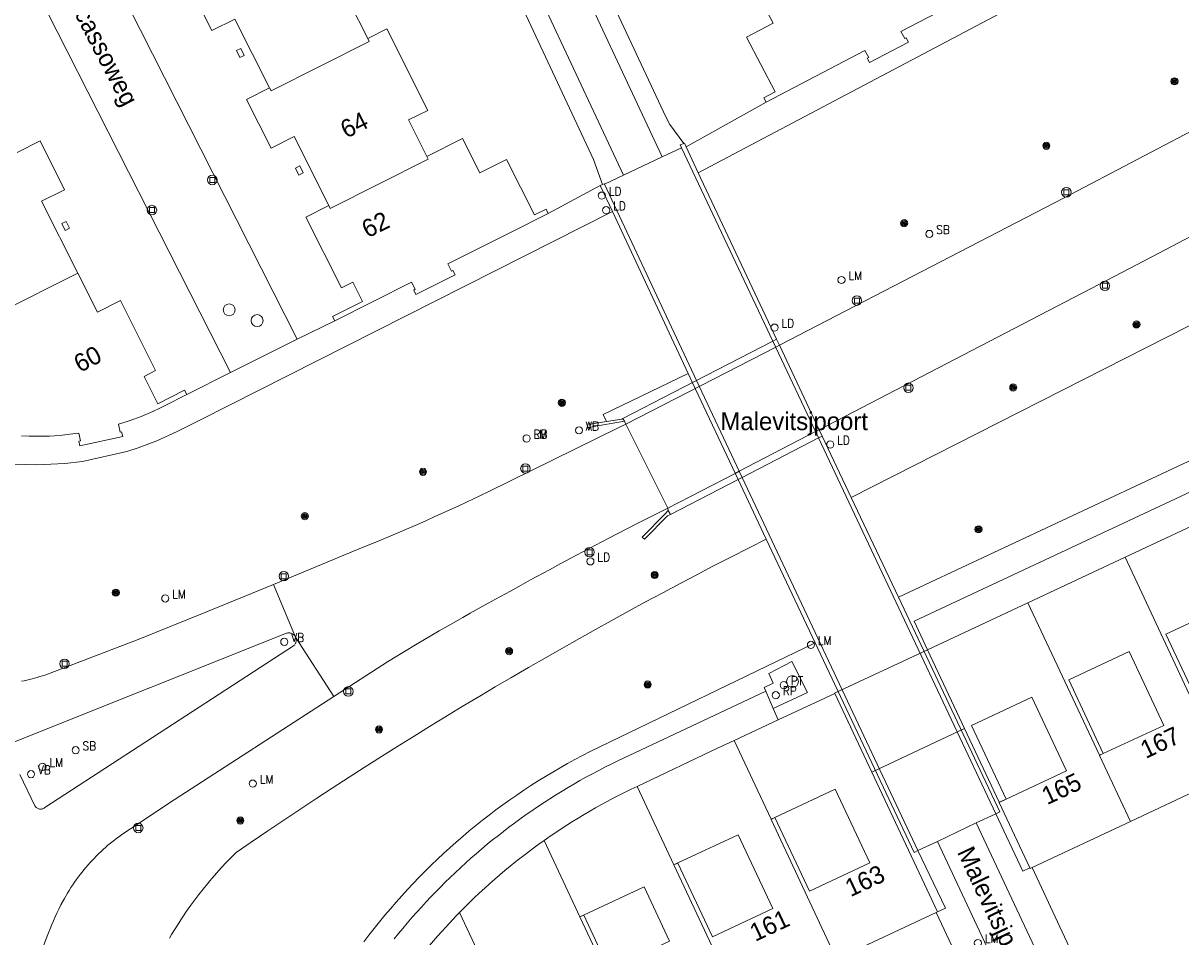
# Model space of a CAD drawing. Header units: metres. Extents: x 138165 to 154469, y 480134 to 494189.
# Tile 578 of 656: x 146572 to 146653, y 486988 to 487052. Entities that reach past the tile are written whole.
import ezdxf

# ---------------------------------------------------------------- set-up
doc = ezdxf.new("R2010")
doc.units = ezdxf.units.M
doc.header["$LTSCALE"] = 0.001
doc.header["$MEASUREMENT"] = 0
for name, color, linetype, lineweight in [('Level 5', 7, 'Continuous', 0), ('TOP-L-topo objecten punt', 7, 'Continuous', 0), ('TOP-L-topo objecten vlak', 7, 'Continuous', 0), ('TOP-T-topo huisnummering naamgeving', 7, 'Continuous', 0), ('TOP-V-verharding beton', 7, 'Continuous', 0)]:
    doc.layers.add(name, color=color, linetype=linetype, lineweight=lineweight)
doc.styles.add('Style-INTL_ISO', font='INTL_ISO.shx')
doc.styles.add('Style-STANDARD', font='STANDARD.shx')

# ---------------------------------------------------------------- blocks, each defined once
blk = doc.blocks.new('24')
at = {"layer": 'TOP-L-topo objecten punt', "color": 7, "linetype": 'Continuous', "lineweight": 0}
for radius in [0.025, 0.0182, 0.0115, 0.005]:
    blk.add_circle((0, 0), radius, dxfattribs=at)
blk = doc.blocks.new('39')
at = {"layer": 'TOP-L-topo objecten punt', "color": 7, "linetype": 'Continuous', "lineweight": 0}
for p, q in [((0.0175, 0.0175), (-0.0175, 0.0175)), ((-0.0175, 0.0175), (-0.0175, -0.0175)), ((0.0175, 0.0175), (0.0175, -0.0175)), ((0.0175, -0.0175), (-0.0175, -0.0175))]:
    blk.add_line(p, q, dxfattribs=at)
blk.add_circle((0, 0), 0.0332, dxfattribs=at)
blk = doc.blocks.new('*U13')
at = {"layer": 'Level 5', "color": 7, "linetype": 'Continuous', "lineweight": 0}
blk.add_circle((0, 0), 0.0415, dxfattribs=at)
blk = doc.blocks.new('150')
at = {"layer": 'Level 5', "color": 7, "linetype": 'Continuous', "lineweight": 0}
blk.add_blockref('*U13', (0, 0), dxfattribs=at)
blk = doc.blocks.new('121')
at = {"layer": 'TOP-L-topo objecten punt', "color": 7, "linetype": 'Continuous', "lineweight": 0}
blk.add_circle((0, 0), 0.025, dxfattribs=at)
at = {"layer": 'TOP-L-topo objecten punt', "color": 7, "linetype": 'Continuous', "lineweight": 0, "style": 'Style-STANDARD'}
blk.add_text('LD', height=0.06, dxfattribs=at).set_placement((0.0483, 0))
blk = doc.blocks.new('16')
at = {"layer": 'TOP-L-topo objecten punt', "color": 7, "linetype": 'Continuous', "lineweight": 0}
blk.add_circle((0, 0), 0.025, dxfattribs=at)
at = {"layer": 'TOP-L-topo objecten punt', "color": 7, "linetype": 'Continuous', "lineweight": 0, "style": 'Style-STANDARD'}
blk.add_text('LM', height=0.06, dxfattribs=at).set_placement((0.0483, 0))
blk = doc.blocks.new('153')
at = {"layer": 'TOP-L-topo objecten punt', "color": 7, "linetype": 'Continuous', "lineweight": 0}
blk.add_circle((0, 0), 0.025, dxfattribs=at)
at = {"layer": 'TOP-L-topo objecten punt', "color": 7, "linetype": 'Continuous', "lineweight": 0, "style": 'Style-STANDARD'}
blk.add_text('RP', height=0.06, dxfattribs=at).set_placement((0.0483, 0))
blk = doc.blocks.new('123')
at = {"layer": 'TOP-L-topo objecten punt', "color": 7, "linetype": 'Continuous', "lineweight": 0}
blk.add_circle((0, 0), 0.025, dxfattribs=at)
at = {"layer": 'TOP-L-topo objecten punt', "color": 7, "linetype": 'Continuous', "lineweight": 0, "style": 'Style-STANDARD'}
blk.add_text('PT', height=0.06, dxfattribs=at).set_placement((0.0483, 0))
blk = doc.blocks.new('11')
at = {"layer": 'TOP-L-topo objecten punt', "color": 7, "linetype": 'Continuous', "lineweight": 0}
blk.add_circle((0, 0), 0.025, dxfattribs=at)
at = {"layer": 'TOP-L-topo objecten punt', "color": 7, "linetype": 'Continuous', "lineweight": 0, "style": 'Style-STANDARD'}
blk.add_text('AB', height=0.06, dxfattribs=at).set_placement((0.0483, 0))
blk = doc.blocks.new('14')
at = {"layer": 'TOP-L-topo objecten punt', "color": 7, "linetype": 'Continuous', "lineweight": 0}
blk.add_circle((0, 0), 0.025, dxfattribs=at)
at = {"layer": 'TOP-L-topo objecten punt', "color": 7, "linetype": 'Continuous', "lineweight": 0, "style": 'Style-STANDARD'}
blk.add_text('VB', height=0.06, dxfattribs=at).set_placement((0.0483, 0))
blk = doc.blocks.new('175')
at = {"layer": 'TOP-L-topo objecten punt', "color": 7, "linetype": 'Continuous', "lineweight": 0}
blk.add_circle((0, 0), 0.025, dxfattribs=at)
at = {"layer": 'TOP-L-topo objecten punt', "color": 7, "linetype": 'Continuous', "lineweight": 0, "style": 'Style-STANDARD'}
blk.add_text('SB', height=0.06, dxfattribs=at).set_placement((0.0483, 0))
blk = doc.blocks.new('127')
at = {"layer": 'TOP-L-topo objecten punt', "color": 7, "linetype": 'Continuous', "lineweight": 0}
blk.add_circle((0, 0), 0.025, dxfattribs=at)
at = {"layer": 'TOP-L-topo objecten punt', "color": 7, "linetype": 'Continuous', "lineweight": 0, "style": 'Style-STANDARD'}
blk.add_text('RB', height=0.06, dxfattribs=at).set_placement((0.0483, 0))

msp = doc.modelspace()

# ---------------------------------------------------------------- linework, layer by layer
at = {"layer": 'TOP-L-topo objecten vlak', "flags": 128}
for points in [[(146784.019, 487116.68), (146778.467, 487113.435), (146774.816, 487111.323), (146771.161, 487109.216), (146767.503, 487107.115), (146764.249, 487105.252), (146760.585, 487103.162), (146756.918, 487101.077), (146753.247, 487098.998), (146749.635, 487096.959), (146745.889, 487094.837), (146742.141, 487092.72), (146738.39, 487090.607), (146734.637, 487088.499), (146730.881, 487086.395), (146727.123, 487084.295), (146723.362, 487082.2), (146719.459, 487080.032), (146690.507, 487064.166), (146675.176, 487055.922), (146660.583, 487048.176), (146645.125, 487040.06), (146625.237, 487029.752)], [(146630.254, 487019.104), (146698.037, 487053.558), (146731.106, 487073.096), (146773.687, 487097.219), (146790.952, 487108.935)], [(146619.557, 487041.822), (146664.685, 487065.691), (146689.504, 487079.028), (146717.814, 487094.361)], [(146617.03, 487042.946), (146598.893, 487081.733)], [(146596.213, 487080.386), (146614.321, 487041.649)], [(146618.544, 487043.869), (146617.581, 487045.186), (146617.281, 487045.74), (146602.268, 487077.852)], [(146596.948, 487075.479), (146612.223, 487042.751), (146612.859, 487041)], [(146591.527, 487030.192), (146573.848, 487065.108)], [(146569.018, 487062.972), (146586.852, 487027.843)], [(146596.449, 487051.212), (146595.183, 487053.731), (146596.523, 487054.405), (146593.658, 487060.106), (146592.318, 487059.432)], [(146585.456, 487055.984), (146583.847, 487055.175), (146585.563, 487051.762), (146587.171, 487052.57), (146589.587, 487047.763)], [(146623.531, 487054.681), (146624.786, 487052.29), (146622.926, 487051.314), (146624.944, 487047.472), (146624.142, 487047.051), (146624.3, 487046.749)], [(146624.3, 487046.749), (146631.211, 487050.377), (146631.471, 487049.881), (146631.373, 487049.83), (146631.531, 487049.529), (146634.241, 487050.951), (146634.083, 487051.252), (146633.985, 487051.201), (146633.725, 487051.697), (146638.786, 487054.348)], [(146613.554, 487039.119), (146584.709, 487024.514), (146583.138, 487023.724), (146581.713, 487023.072), (146580.416, 487022.58), (146579.608, 487022.32), (146576.514, 487021.626), (146575.285, 487021.479), (146573.319, 487021.387), (146571.742, 487021.44), (146569.987, 487021.632), (146568.826, 487021.84), (146567.882, 487022.056), (146566.31, 487022.539), (146564.865, 487023.091), (146563.42, 487023.756), (146562.043, 487024.506), (146560.647, 487025.439), (146558.051, 487027.664), (146556.16, 487029.759), (146554.639, 487032.037), (146553.325, 487034.34), (146549.56, 487042.283), (146544.658, 487052.656)], [(146600.592, 487042.968), (146599.314, 487045.511), (146600.654, 487046.185), (146597.789, 487051.885), (146596.449, 487051.212)], [(146596.449, 487051.212), (146596.557, 487050.997), (146589.695, 487047.548), (146589.587, 487047.763)], [(146587.516, 487049.879), (146587.82, 487050.031), (146587.578, 487050.514), (146587.274, 487050.361), (146587.516, 487049.879)], [(146589.587, 487047.763), (146587.978, 487046.955), (146589.694, 487043.542), (146591.302, 487044.35), (146593.729, 487039.52)], [(146633.542, 487012.139), (146708.754, 487047.385)], [(146618.705, 487043.633), (146624.3, 487046.749)], [(146635.586, 487008.458), (146634.651, 487010.45), (146709.594, 487045.57)], [(146609.075, 487038.972), (146608.922, 487039.276), (146608.113, 487038.869), (146606.164, 487042.747), (146604.295, 487041.808), (146603.075, 487044.216), (146600.592, 487042.968)], [(146576.18, 487034.802), (146573.657, 487039.824), (146575.265, 487040.632), (146573.55, 487044.045), (146571.942, 487043.237)], [(146617.03, 487042.946), (146618.392, 487043.565)], [(146618.392, 487043.565), (146618.302, 487043.763), (146618.544, 487043.869)], [(146618.392, 487043.565), (146624.764, 487030.045), (146627.97, 487023.271)], [(146618.705, 487043.633), (146618.585, 487043.887), (146618.544, 487043.869)], [(146619.557, 487041.822), (146618.705, 487043.633)], [(146600.592, 487042.968), (146600.688, 487042.777), (146593.826, 487039.329), (146593.729, 487039.52)], [(146614.321, 487041.649), (146617.03, 487042.946)], [(146591.647, 487041.658), (146591.951, 487041.811), (146591.709, 487042.294), (146591.405, 487042.141), (146591.647, 487041.658)], [(146625.237, 487029.752), (146625.036, 487030.177), (146619.557, 487041.822)], [(146609.075, 487038.972), (146612.709, 487040.932)], [(146612.859, 487041), (146612.709, 487040.932)], [(146612.709, 487040.932), (146613.554, 487039.119)], [(146612.993, 487041.014), (146612.975, 487041.052), (146612.859, 487041)], [(146612.993, 487041.014), (146614.321, 487041.649)], [(146622.622, 487020.507), (146619.433, 487027.288), (146612.993, 487041.014)], [(146593.729, 487039.52), (146592.122, 487038.712), (146594.611, 487033.762), (146595.414, 487034.166), (146596.088, 487032.826), (146593.997, 487031.775), (146594.15, 487031.47)], [(146575.307, 487037.788), (146575.61, 487037.94), (146575.368, 487038.423), (146575.064, 487038.27), (146575.307, 487037.788)], [(146594.15, 487031.47), (146599.519, 487034.17), (146599.771, 487033.669), (146599.672, 487033.62), (146599.825, 487033.316), (146602.56, 487034.69), (146602.407, 487034.994), (146602.308, 487034.944), (146602.057, 487035.445), (146606.482, 487037.669), (146609.075, 487038.972)], [(146613.554, 487039.119), (146618.841, 487027.781)], [(146655.821, 487038.341), (146651.744, 487036.201), (146647.604, 487034.035), (146628.015, 487023.849)], [(146576.18, 487034.802), (146570.697, 487032.047), (146570.827, 487031.787)], [(146583.81, 487026.301), (146583.657, 487026.604), (146581.779, 487025.664), (146580.819, 487027.575), (146581.623, 487027.98), (146579.163, 487032.876), (146577.554, 487032.068), (146576.18, 487034.802)], [(146591.527, 487030.192), (146594.15, 487031.47)], [(146586.852, 487027.843), (146591.527, 487030.192)], [(146625.237, 487029.752), (146625.036, 487030.177), (146624.764, 487030.045), (146617.806, 487026.446), (146614.296, 487024.631), (146614.395, 487024.446), (146614.504, 487024.238)], [(146614.504, 487024.238), (146624.969, 487029.613), (146625.237, 487029.752)], [(146625.237, 487029.752), (146628.015, 487023.849)], [(146628.015, 487023.849), (146625.237, 487029.752)], [(146583.81, 487026.301), (146586.852, 487027.843)], [(146618.841, 487027.781), (146612.913, 487024.914), (146613.141, 487024.425)], [(146618.841, 487027.781), (146619.143, 487027.138), (146622.347, 487020.366)], [(146572.242, 487023.413), (146572.778, 487023.393), (146573.315, 487023.387), (146573.852, 487023.395), (146574.209, 487023.409), (146574.566, 487023.429), (146575.101, 487023.471), (146575.635, 487023.528), (146576.254, 487023.609), (146576.369, 487023.08), (146576.262, 487023.056), (146576.334, 487022.724), (146579.324, 487023.378), (146579.251, 487023.71), (146579.144, 487023.687), (146579.024, 487024.233), (146579.26, 487024.305), (146579.77, 487024.473), (146580.107, 487024.592), (146580.609, 487024.782), (146580.941, 487024.917), (146581.434, 487025.129), (146581.92, 487025.355), (146582.249, 487025.516), (146583.81, 487026.301)], [(146614.504, 487024.238), (146613.953, 487023.986), (146604.915, 487019.525), (146604.332, 487019.244), (146603.358, 487018.781), (146602.771, 487018.507), (146602.184, 487018.236), (146601.104, 487017.745), (146600.513, 487017.481), (146599.921, 487017.219), (146598.832, 487016.747), (146598.237, 487016.493), (146597.143, 487016.034), (146596.028, 487015.578), (146589.876, 487013.034)], [(146613.141, 487024.425), (146612.003, 487024.243), (146612.001, 487024.023), (146614.395, 487024.446)], [(146613.141, 487024.425), (146614.213, 487024.588), (146614.296, 487024.631), (146614.395, 487024.446)], [(146614.395, 487024.446), (146614.504, 487024.238)], [(146617.424, 487018.368), (146614.504, 487024.238)], [(146614.504, 487024.238), (146617.424, 487018.368)], [(146628.015, 487023.849), (146627.759, 487023.716), (146622.419, 487020.939), (146622.143, 487020.796), (146617.424, 487018.368)], [(146617.424, 487018.368), (146617.46, 487018.2), (146617.611, 487017.919), (146622.347, 487020.366), (146622.622, 487020.507), (146627.97, 487023.271), (146628.224, 487023.404), (146628.015, 487023.849)], [(146628.015, 487023.849), (146628.224, 487023.404)], [(146627.97, 487023.271), (146622.622, 487020.507)], [(146627.97, 487023.271), (146628.224, 487023.404)], [(146640.359, 486996.993), (146627.97, 487023.271)], [(146628.224, 487023.404), (146630.254, 487019.104)], [(146622.347, 487020.366), (146617.611, 487017.919)], [(146622.347, 487020.366), (146622.622, 487020.507)], [(146624.311, 487016.2), (146622.347, 487020.366)], [(146622.622, 487020.507), (146634.902, 486994.417)], [(146633.542, 487012.139), (146630.254, 487019.104)], [(146617.424, 487018.368), (146616.08, 487017.692), (146615.275, 487017.282), (146614.606, 487016.939), (146613.269, 487016.248), (146611.936, 487015.55), (146610.607, 487014.844), (146609.944, 487014.489), (146609.15, 487014.06), (146607.829, 487013.34), (146607.169, 487012.977), (146606.428, 487012.566), (146605.384, 487011.998), (146604.864, 487011.712), (146603.619, 487011.017), (146603.102, 487010.724), (146602.071, 487010.134), (146601.454, 487009.777), (146600.942, 487009.477), (146599.919, 487008.872), (146598.9, 487008.26), (146597.839, 487007.613), (146594.093, 487005.189)], [(146617.611, 487017.919), (146617.417, 487017.819), (146615.809, 487016.184), (146615.636, 487016.339), (146617.244, 487017.974), (146617.46, 487018.2)], [(146617.46, 487018.2), (146617.424, 487018.368)], [(146617.611, 487017.919), (146617.46, 487018.2)], [(146656.181, 487018.11), (146649.39, 487014.927)], [(146582.604, 486988.292), (146582.748, 486988.536), (146582.992, 486988.941), (146583.243, 486989.341), (146583.396, 486989.579), (146583.526, 486989.777), (146583.791, 486990.168), (146584.09, 486990.593), (146584.369, 486990.974), (146584.654, 486991.351), (146584.946, 486991.723), (146585.243, 486992.09), (146585.425, 486992.308), (146585.578, 486992.488), (146585.888, 486992.844), (146586.046, 486993.02), (146586.237, 486993.229), (146586.56, 486993.574), (146586.922, 486993.947), (146587.257, 486994.28), (146588.3, 486994.995), (146589.477, 486995.795), (146590.658, 486996.589), (146591.71, 486997.291), (146592.898, 486998.075), (146593.956, 486998.768), (146595.15, 486999.542), (146596.215, 487000.225), (146597.415, 487000.988), (146598.486, 487001.663), (146599.693, 487002.416), (146600.769, 487003.081), (146601.847, 487003.741), (146603.064, 487004.479), (146604.284, 487005.212), (146605.371, 487005.858), (146606.461, 487006.5), (146607.691, 487007.217), (146608.923, 487007.928), (146610.021, 487008.556), (146611.26, 487009.256), (146612.363, 487009.874), (146613.469, 487010.488), (146614.717, 487011.173), (146615.828, 487011.777), (146617.081, 487012.451), (146618.337, 487013.12), (146619.456, 487013.709), (146620.578, 487014.294), (146621.843, 487014.946), (146623.11, 487015.593), (146624.311, 487016.2)], [(146624.311, 487016.2), (146627.731, 487008.945)], [(146649.39, 487014.927), (146642.599, 487011.745)], [(146649.39, 487014.927), (146654.39, 487004.261)], [(146589.876, 487013.034), (146585.148, 487011.078), (146580.403, 487009.179), (146574.247, 487006.82), (146574.07, 487006.755), (146573.892, 487006.693), (146573.713, 487006.633), (146573.533, 487006.577), (146573.352, 487006.523), (146573.171, 487006.472), (146572.989, 487006.423), (146572.806, 487006.378), (146572.622, 487006.335), (146572.438, 487006.295), (146572.253, 487006.257)], [(146589.876, 487013.034), (146591.399, 487009.351)], [(146640.359, 486996.993), (146640.626, 486997.131), (146633.542, 487012.139)], [(146642.599, 487011.745), (146635.586, 487008.458)], [(146647.599, 487001.078), (146642.599, 487011.745)], [(146654.39, 487004.261), (146654.657, 487004.386), (146652.242, 487009.538), (146656.461, 487011.516), (146658.88, 487006.355), (146654.661, 487004.377), (146654.394, 487004.252)], [(146591.399, 487009.351), (146591.377, 487009.39), (146591.352, 487009.428), (146591.32, 487009.468), (146591.289, 487009.5), (146591.255, 487009.529), (146591.218, 487009.555), (146591.18, 487009.578), (146591.139, 487009.598), (146591.091, 487009.616), (146591.047, 487009.627), (146591.003, 487009.635), (146590.959, 487009.639), (146590.914, 487009.639), (146590.869, 487009.635), (146590.825, 487009.627), (146590.775, 487009.614), (146571.648, 487001.963)], [(146572.143, 486999.74), (146573.193, 486997.534), (146573.22, 486997.494), (146573.251, 486997.457), (146573.285, 486997.424), (146573.323, 486997.394), (146573.364, 486997.369), (146573.408, 486997.348), (146573.459, 486997.33), (146573.506, 486997.319), (146573.559, 486997.313), (146573.608, 486997.313), (146573.655, 486997.318), (146573.702, 486997.329), (146573.748, 486997.344), (146573.792, 486997.364), (146573.833, 486997.388), (146573.873, 486997.418), (146591.265, 487008.728), (146591.298, 487008.758), (146591.329, 487008.791), (146591.356, 487008.827), (146591.384, 487008.87), (146591.404, 487008.91), (146591.421, 487008.952), (146591.434, 487008.995), (146591.444, 487009.038), (146591.449, 487009.083), (146591.451, 487009.134), (146591.448, 487009.179), (146591.442, 487009.224), (146591.431, 487009.267), (146591.417, 487009.31), (146591.399, 487009.351)], [(146591.399, 487009.351), (146594.093, 487005.189)], [(146627.731, 487008.945), (146611.991, 487001.341), (146611.461, 487001.067), (146610.935, 487000.787), (146610.413, 487000.5), (146609.895, 487000.205), (146609.381, 486999.905), (146608.871, 486999.597), (146608.364, 486999.282), (146607.862, 486998.962), (146607.365, 486998.634), (146606.871, 486998.3), (146606.382, 486997.959), (146605.898, 486997.613), (146605.418, 486997.259), (146604.943, 486996.9), (146604.472, 486996.534), (146604.007, 486996.162), (146603.546, 486995.784), (146603.09, 486995.4), (146602.64, 486995.01), (146602.194, 486994.615), (146601.754, 486994.213), (146601.319, 486993.806), (146600.89, 486993.392), (146600.466, 486992.974), (146600.048, 486992.55), (146599.635, 486992.12), (146599.228, 486991.685), (146598.826, 486991.245), (146598.431, 486990.799), (146598.041, 486990.348), (146597.657, 486989.892), (146597.279, 486989.432), (146596.908, 486988.966), (146596.542, 486988.495), (146596.183, 486988.02)], [(146627.731, 487008.945), (146634.641, 486994.289), (146634.902, 486994.417)], [(146629.091, 487005.424), (146629.098, 487005.41), (146631.689, 486999.898), (146638.173, 487002.945), (146635.586, 487008.458), (146629.091, 487005.424)], [(146635.586, 487008.458), (146640.59, 486997.793)], [(146647.599, 487001.078), (146647.865, 487001.203), (146645.451, 487006.355), (146649.67, 487008.333), (146652.089, 487003.172), (146647.869, 487001.194), (146647.603, 487001.069)], [(146624.804, 487004.355), (146627.203, 487005.477), (146626.1, 487007.645), (146624.485, 487006.79), (146624.798, 487006.114), (146624.168, 487005.821), (146624.281, 487005.56)], [(146598.293, 486988.229), (146598.595, 486988.603), (146598.901, 486988.973), (146599.211, 486989.34), (146599.564, 486989.749), (146599.883, 486990.109), (146600.205, 486990.466), (146600.53, 486990.819), (146600.86, 486991.169), (146601.193, 486991.515), (146601.53, 486991.858), (146601.871, 486992.197), (146602.215, 486992.532), (146602.562, 486992.864), (146602.958, 486993.232), (146603.313, 486993.556), (146603.671, 486993.876), (146604.033, 486994.192), (146604.398, 486994.504), (146604.813, 486994.851), (146605.185, 486995.154), (146605.561, 486995.454), (146605.939, 486995.75), (146606.321, 486996.042), (146606.706, 486996.329), (146607.094, 486996.613), (146607.534, 486996.927), (146607.928, 486997.202), (146608.325, 486997.472), (146608.775, 486997.772), (146609.178, 486998.033), (146609.584, 486998.29), (146610.044, 486998.574), (146610.456, 486998.822), (146610.87, 486999.065), (146611.287, 486999.305), (146611.706, 486999.539), (146612.128, 486999.769), (146612.605, 487000.023), (146613.032, 487000.243), (146613.461, 487000.459), (146613.893, 487000.67), (146614.341, 487000.884), (146624.281, 487005.56)], [(146624.281, 487005.56), (146624.804, 487004.355)], [(146636.281, 486990.127), (146629.098, 487005.41), (146625.148, 487003.562)], [(146594.093, 487005.189), (146582.934, 486997.966), (146579.879, 486995.937), (146579.686, 486995.815), (146579.522, 486995.707), (146579.333, 486995.579), (146579.147, 486995.447), (146578.806, 486995.194), (146578.652, 486995.073), (146578.474, 486994.93), (146578.298, 486994.784), (146578.125, 486994.634), (146577.979, 486994.504), (146577.811, 486994.349), (146577.646, 486994.192), (146577.483, 486994.031), (146577.346, 486993.891), (146577.188, 486993.726), (146577.034, 486993.558), (146576.904, 486993.411), (146576.754, 486993.238), (146576.608, 486993.063), (146576.485, 486992.91), (146576.345, 486992.73), (146576.208, 486992.547), (146576.073, 486992.363), (146575.961, 486992.202), (146575.833, 486992.013), (146575.707, 486991.822), (146575.586, 486991.629), (146575.467, 486991.433), (146575.256, 486991.065), (146575.009, 486990.607), (146574.865, 486990.327), (146574.742, 486990.075), (146574.609, 486989.789), (146574.482, 486989.5), (146574.374, 486989.242), (146574.258, 486988.948), (146574.15, 486988.657), (146572.912, 486985.487)], [(146640.59, 486997.793), (146641.074, 486998.02), (146638.659, 487003.173), (146642.879, 487005.15), (146645.298, 486999.989), (146641.078, 486998.011), (146640.595, 486997.785)], [(146624.804, 487004.355), (146625.148, 487003.562)], [(146625.148, 487003.562), (146622.062, 487002.119)], [(146622.062, 487002.119), (146620.939, 487001.593), (146615.288, 486998.898)], [(146622.062, 487002.119), (146624.646, 486996.605)], [(146647.603, 487001.069), (146647.599, 487001.078)], [(146649.767, 486996.451), (146647.603, 487001.069)], [(146649.767, 486996.451), (146656.558, 486999.634)], [(146615.288, 486998.898), (146614.866, 486998.698), (146614.445, 486998.493), (146614.028, 486998.283), (146613.612, 486998.069), (146613.199, 486997.85), (146612.788, 486997.627), (146612.38, 486997.399), (146611.974, 486997.167), (146611.571, 486996.93), (146611.171, 486996.689), (146610.773, 486996.444), (146610.377, 486996.194), (146609.985, 486995.94), (146609.595, 486995.682), (146609.209, 486995.419), (146608.777, 486995.119)], [(146615.288, 486998.898), (146617.855, 486993.422)], [(146624.646, 486996.605), (146624.913, 486996.73), (146629.133, 486998.708), (146631.552, 486993.546), (146627.332, 486991.569), (146624.917, 486996.721), (146624.65, 486996.596)], [(146640.59, 486997.793), (146640.595, 486997.785)], [(146640.595, 486997.785), (146642.745, 486993.2)], [(146624.65, 486996.596), (146624.646, 486996.605)], [(146624.65, 486996.596), (146629.229, 486986.825)], [(146636.273, 486995.044), (146638.992, 486996.357)], [(146640.359, 486996.993), (146640.316, 486996.968), (146638.992, 486996.357)], [(146638.992, 486996.357), (146648.233, 486976.624)], [(146642.745, 486993.2), (146642.245, 486992.965), (146640.359, 486996.993)], [(146642.886, 486993.223), (146649.767, 486996.451)], [(146608.777, 486995.119), (146608.349, 486994.812), (146607.971, 486994.535), (146607.55, 486994.218), (146607.179, 486993.932), (146606.811, 486993.643), (146606.401, 486993.312), (146606.039, 486993.013), (146605.682, 486992.711), (146605.327, 486992.405), (146604.976, 486992.095), (146604.628, 486991.781), (146604.241, 486991.423), (146603.901, 486991.101), (146603.564, 486990.776), (146603.231, 486990.447), (146602.86, 486990.072)], [(146608.777, 486995.119), (146611.28, 486989.778)], [(146617.855, 486993.422), (146618.122, 486993.547), (146622.341, 486995.525), (146624.76, 486990.363), (146620.541, 486988.386), (146618.126, 486993.538), (146617.859, 486993.413)], [(146636.273, 486995.044), (146634.902, 486994.417)], [(146646.811, 486971.749), (146646.832, 486971.844), (146646.848, 486971.939), (146646.859, 486972.035), (146646.864, 486972.132), (146646.865, 486972.229), (146646.86, 486972.325), (146646.851, 486972.422), (146646.837, 486972.512), (146636.273, 486995.044)], [(146634.902, 486994.417), (146636.827, 486990.389), (146636.281, 486990.127)], [(146617.859, 486993.413), (146617.855, 486993.422)], [(146617.859, 486993.413), (146622.655, 486983.181)], [(146642.886, 486993.223), (146642.768, 486993.155), (146642.745, 486993.2)], [(146650.322, 486977.289), (146642.886, 486993.223)], [(146611.28, 486989.778), (146611.547, 486989.902), (146615.767, 486991.88), (146617.549, 486988.077), (146613.329, 486986.1), (146611.551, 486989.894), (146611.284, 486989.77)], [(146602.86, 486990.072), (146602.64, 486989.845), (146602.401, 486989.595), (146602.164, 486989.342), (146601.929, 486989.087), (146601.624, 486988.751), (146601.351, 486988.446), (146601.043, 486988.093), (146600.776, 486987.782), (146600.476, 486987.423), (146600.216, 486987.106), (146599.922, 486986.741), (146599.669, 486986.419), (146599.383, 486986.048), (146599.136, 486985.721), (146598.893, 486985.392), (146598.618, 486985.013), (146598.348, 486984.63), (146598.115, 486984.293), (146597.852, 486983.906), (146597.626, 486983.564)], [(146602.86, 486990.072), (146605.327, 486984.807)], [(146629.229, 486986.825), (146636.188, 486990.09)], [(146636.281, 486990.127), (146636.188, 486990.09)], [(146636.188, 486990.09), (146644.621, 486972.121), (146644.963, 486971.332), (146645.009, 486971.191), (146645.031, 486971.113), (146645.06, 486970.981), (146645.074, 486970.901), (146645.083, 486970.834)], [(146611.284, 486989.77), (146611.28, 486989.778)], [(146611.284, 486989.77), (146616.702, 486978.21)]]:
    msp.add_lwpolyline(points, dxfattribs=at)
at = {"layer": 'TOP-V-verharding beton', "flags": 128}
for points in [[(146594.15, 487031.47), (146591.527, 487030.192)], [(146586.852, 487027.843), (146591.527, 487030.192)], [(146586.852, 487027.843), (146583.81, 487026.301)]]:
    msp.add_lwpolyline(points, dxfattribs=at)

# ---------------------------------------------------------------- block references
at = {"layer": 'TOP-L-topo objecten punt', "xscale": 10, "yscale": 10, "zscale": 10}
for name, p in [('24', (146652.844, 487048.216)), ('24', (146643.889, 487043.7)), ('39', (146585.589, 487041.317)), ('121', (146612.816, 487040.224)), ('39', (146645.287, 487040.453)), ('39', (146581.37, 487039.213)), ('121', (146613.12, 487039.2)), ('24', (146633.947, 487038.3)), ('175', (146635.707, 487037.541)), ('16', (146629.565, 487034.323)), ('39', (146647.98, 487033.913)), ('39', (146630.645, 487032.879)), ('150', (146586.768, 487032.233)), ('150', (146588.723, 487031.481)), ('121', (146624.891, 487030.992)), ('24', (146650.187, 487031.214)), ('39', (146634.247, 487026.787)), ('24', (146641.574, 487026.8)), ('24', (146610.024, 487025.737)), ('11', (146611.223, 487023.804)), ('14', (146611.223, 487023.804)), ('16', (146607.558, 487023.233)), ('127', (146607.558, 487023.233)), ('121', (146628.784, 487022.816)), ('39', (146607.474, 487021.132)), ('24', (146600.316, 487020.903)), ('24', (146592.058, 487017.801)), ('24', (146639.143, 487016.88)), ('39', (146611.958, 487015.284)), ('121', (146612.018, 487014.64)), ('39', (146590.587, 487013.6)), ('24', (146616.512, 487013.689)), ('24', (146578.841, 487012.453)), ('16', (146582.301, 487012.048)), ('14', (146590.62, 487009.014)), ('16', (146627.433, 487008.801)), ('24', (146606.334, 487008.356)), ('39', (146575.26, 487007.476)), ('24', (146616.018, 487006.036)), ('123', (146625.536, 487005.984)), ('150', (146626.144, 487006.24)), ('39', (146595.099, 487005.547)), ('153', (146624.976, 487005.28)), ('24', (146597.242, 487002.877)), ('175', (146576.038, 487001.434)), ('16', (146573.715, 487000.271)), ('14', (146572.916, 486999.754)), ('16', (146588.417, 486999.098)), ('24', (146587.548, 486996.514)), ('39', (146580.415, 486995.995)), ('16', (146639.101, 486987.95))]:
    msp.add_blockref(name, p, dxfattribs=at)

# ---------------------------------------------------------------- texts
at = {"layer": 'TOP-T-topo huisnummering naamgeving', "style": 'Style-INTL_ISO'}
for s, rotation, p in [('Picassoweg', 297.5, (146575.241, 487054.27)), ('64', 26.6, (146594.952, 487044.198)), ('62', 26.6, (146596.444, 487037.224)), ('60', 27.6, (146576.336, 487027.814)), ('167', 25.1, (146650.838, 487000.819)), ('165', 25.1, (146643.94, 486997.584)), ('Malevitsjpad', 295.2, (146637.625, 486994.312)), ('163', 25.1, (146630.2, 486991.147)), ('161', 25.1, (146623.537, 486988.023))]:
    msp.add_text(s, height=1.25, rotation=rotation, dxfattribs=at).set_placement(p)
msp.add_text('Malevitsjpoort', height=1.25, dxfattribs=at).set_placement((146621.108, 487023.819))

doc.saveas('drawing.dxf')
